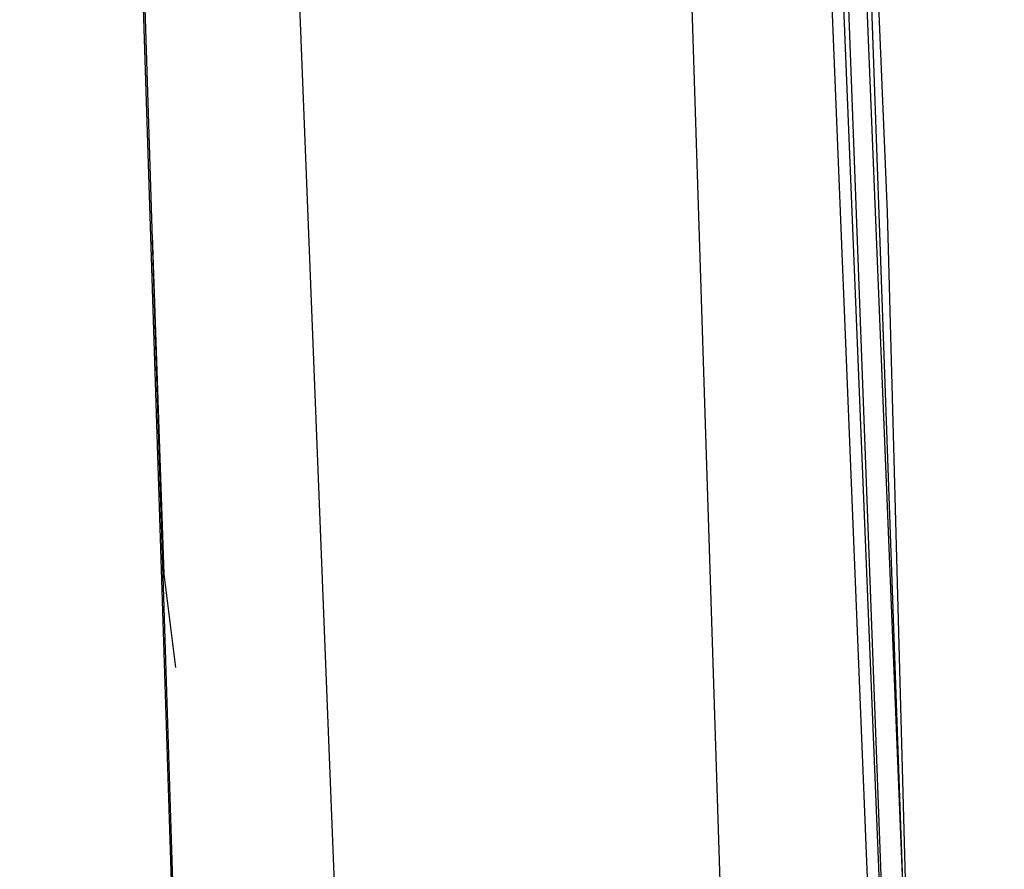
# Model space of a CAD drawing. Header units: feet. Extents: x -79 to 198, y -22 to 181.
# Tile 853 of 982: x 137.222 to 138.347, y 111.427 to 112.398. Entities that reach past the tile are written whole.
import ezdxf

# ---------------------------------------------------------------- set-up
doc = ezdxf.new("R2010")
doc.units = ezdxf.units.FT
doc.layers.add('A-AREA-UNIDAD', color=30, linetype='CONTINUOUS')
doc.layers.add('A-LINEA', color=7, linetype='CONTINUOUS')

msp = doc.modelspace()

# ---------------------------------------------------------------- linework, layer by layer
at = {"layer": 'A-AREA-UNIDAD'}
msp.add_lwpolyline([(119.36, 110.0089), (121.312, 109.5289), (121.92, 112.4089), (122.88, 112.4089), (135.808, 109.3333), (135.872, 108.1778), (135.552, 106.8444), (137.36, 106.4178), (137.408, 107.0933), (138.16, 107.0933), (137.888, 115.6089), (137.088, 126.2044), (136.16, 134.0622)], dxfattribs=at)
at = {"layer": 'A-LINEA'}
msp.add_line((137.6, 110.9378), (137.4533, 114.6444), dxfattribs=at)
msp.add_line((137.6, 110.9378), (137.4533, 114.6444), dxfattribs=at)
for points in [[(138.3067, 108.7111), (138.2133, 112.1778), (138.0667, 115.6578), (137.8533, 119.1244), (137.6, 122.5911), (137.28, 126.0578), (136.9067, 129.5244), (136.48, 132.9778), (136, 136.4178), (135.4667, 139.8578), (134.88, 143.2844)], [(138.3067, 108.7111), (138.2133, 112.1778), (138.0667, 115.6578), (137.8533, 119.1244), (137.6, 122.5911), (137.28, 126.0578), (136.9067, 129.5244), (136.48, 132.9778), (136, 136.4178), (135.4667, 139.8578), (134.88, 143.2844)], [(138.3467, 106.2578), (138.2933, 109.6444), (138.1733, 113.0311), (138.0267, 116.4044), (137.8133, 119.7778), (137.5467, 123.1511), (137.2267, 126.5244), (136.8667, 129.8844), (136.4533, 133.2444), (135.9733, 136.5911), (135.4533, 139.9378), (134.88, 143.2711)], [(138.3467, 106.2578), (138.2933, 109.6444), (138.1733, 113.0311), (138.0267, 116.4044), (137.8133, 119.7778), (137.5467, 123.1511), (137.2267, 126.5244), (136.8667, 129.8844), (136.4533, 133.2444), (135.9733, 136.5911), (135.4533, 139.9378), (134.88, 143.2711)], [(137.5067, 106.2578), (137.4533, 109.6311), (137.3467, 112.9911), (137.1867, 116.3644), (136.9733, 119.7244), (136.72, 123.0844), (136.4, 126.4444), (136.04, 129.7911), (135.6267, 133.1378), (135.16, 136.4711), (134.64, 139.8044), (134.0667, 143.1244)], [(137.5067, 106.2578), (137.4533, 109.5911), (137.3467, 112.9244), (137.2, 116.2444), (136.9867, 119.5778), (136.7333, 122.8978), (136.4267, 126.2178), (136.0667, 129.5244), (135.6667, 132.8311), (135.2, 136.1378), (134.6933, 139.4311), (134.1333, 142.7111)], [(138.2267, 110.8444), (138.2267, 110.8578), (138.0667, 114.7911), (138.0533, 114.7911), (138.2133, 110.8444), (138.2267, 110.8444)], [(138.2267, 110.8444), (138.2267, 110.8578), (138.0667, 114.7911), (138.0533, 114.7911), (138.2133, 110.8444), (138.2267, 110.8444)], [(138.2533, 110.8578), (138.0933, 114.7911), (138.08, 114.7911), (138.2267, 110.8578), (138.24, 110.8444), (138.2533, 110.8444), (138.2533, 110.8578)], [(138.2533, 110.8578), (138.0933, 114.7911), (138.08, 114.7911), (138.2267, 110.8578), (138.24, 110.8444), (138.2533, 110.8444), (138.2533, 110.8578)], [(137.4, 111.6578), (137.3867, 111.7644), (137.3733, 112.1511)], [(137.4, 111.6578), (137.3867, 111.7644), (137.3733, 112.1511)]]:
    msp.add_lwpolyline(points, dxfattribs=at)

doc.saveas('drawing.dxf')
